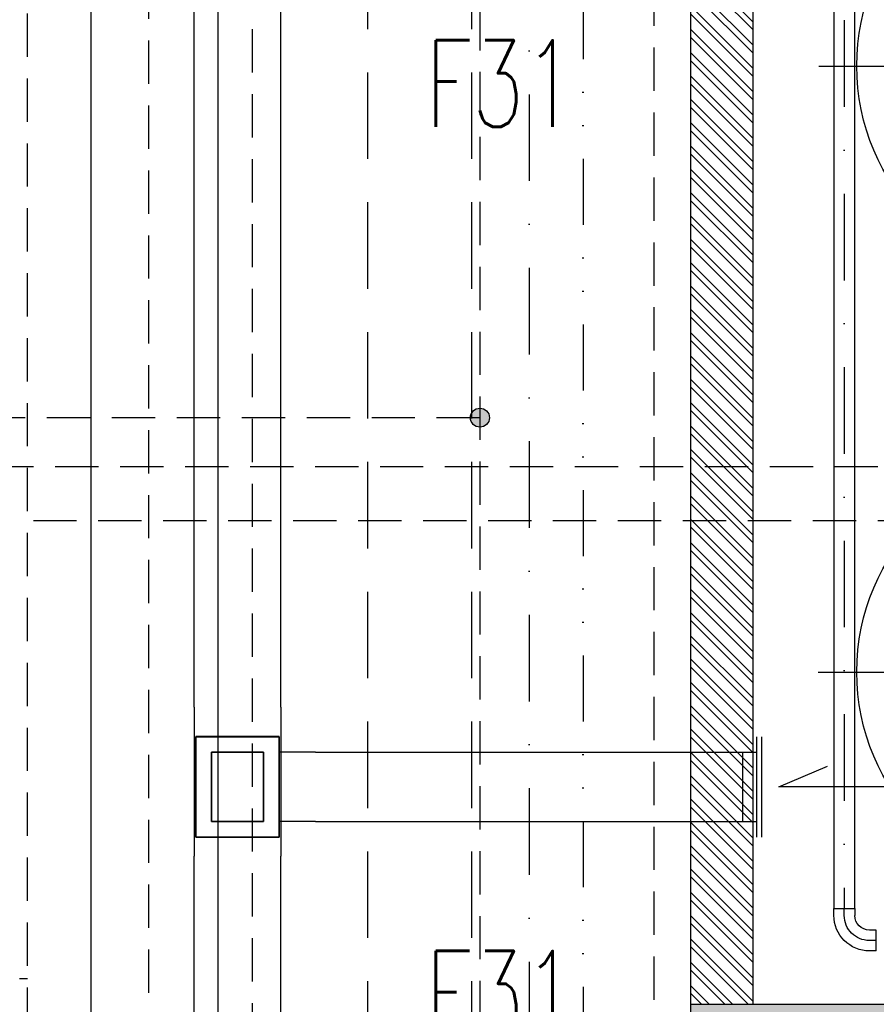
# Model space of a CAD drawing. Extents: x 41755 to 123924, y -112333 to 86187.
# Tile 554 of 582: x 101757 to 102005, y 84185 to 84469. Entities that reach past the tile are written whole.
import ezdxf
from ezdxf.enums import TextEntityAlignment as Align

# ---------------------------------------------------------------- set-up
doc = ezdxf.new("R2010")
doc.units = 0
doc.header["$LTSCALE"] = 50
for name, pattern in [('DASHDOT', [1, 0.5, -0.25, 0, -0.25]), ('DASHED', [0.75, 0.5, -0.25]), ('DIVIDE', [31.75, 12.7, -6.35, 0, -6.35, 0, -6.35])]:
    doc.linetypes.add(name, pattern=pattern)
doc.layers.get('0').update_dxf_attribs({"color": 101, "linetype": 'CONTINUOUS'})
for name, color, linetype in [('E35', 6, 'CONTINUOUS'), ('Ins-co', 2, 'CONTINUOUS'), ('Ins-went', 141, 'CONTINUOUS'), ('Ins-wod', 4, 'CONTINUOUS'), ('Mw-cr-rury', 160, 'DIVIDE'), ('Mw-rury', 160, 'CONTINUOUS'), ('Mw-wc-rury', 160, 'DASHDOT'), ('Sc-beton', 7, 'CONTINUOUS'), ('Sc-beton-hatch', 86, 'CONTINUOUS'), ('Sc-cegla pustak', 42, 'CONTINUOUS'), ('Sc-cegla pustak-hatch', 8, 'CONTINUOUS')]:
    doc.layers.add(name, color=color, linetype=linetype)
doc.styles.add('CP_ATTR', font='ROMANS.SHX')
doc.styles.add('ROMANS', font='romans', dxfattribs={"width": 0.85})

# ---------------------------------------------------------------- blocks, each defined once
blk = doc.blocks.new('_jgsjhjfhhfdf')
at = {"layer": 'Ins-wod', "linetype": 'DASHDOT'}
for p, q in [((-385.69, -103.32), (-385.69, -610.33)), ((-393.04, -367.06), (-249.6, -367.06)), ((-393.2, -542.1), (-249.76, -542.1))]:
    blk.add_line(p, q, dxfattribs=at)
at = {"layer": 'Ins-wod'}
for p, q in [((-388.7, -286.68), (-388.7, -610.33)), ((-382.67, -610.33), (-382.67, -286.68)), ((-388.7, -612.33), (-388.7, -610.33)), ((-388.7, -610.33), (-382.67, -610.33)), ((-385.69, -612.33), (-385.69, -610.33)), ((-382.67, -610.33), (-382.67, -612.33)), ((-376.44, -616.56), (-378.44, -616.56)), ((-376.44, -622.59), (-376.44, -616.56)), ((-376.44, -619.57), (-378.44, -619.57)), ((-376.44, -622.59), (-378.44, -622.59))]:
    blk.add_line(p, q, dxfattribs=at)
for centre in [(-319.58, -367.01), (-319.58, -542.01)]:
    blk.add_circle(centre, 62.5, dxfattribs=at)
at = {"layer": 'Ins-wod', "extrusion": (0, 0, -1)}
for major_axis, start_param, end_param in [((7.25, 7.25), 2.356194, 3.926991), ((-2.99, 2.99), 3.926991, 5.497787)]:
    blk.add_ellipse((-378.44, -612.33), major_axis=major_axis, ratio=1, start_param=start_param, end_param=end_param, dxfattribs=at)
at = {"layer": 'Ins-wod', "linetype": 'DASHDOT', "extrusion": (0, 0, -1)}
blk.add_ellipse((-378.44, -612.33), major_axis=(-5.12, 5.12), ratio=1, start_param=3.926991, end_param=5.497787, dxfattribs=at)
at = {"layer": 'Ins-wod', "style": 'CP_ATTR', "flags": 9}
for tag, p, height, rotation, width in [('PRODUCT-TYPE', (-15.45, -4.46), 0.000337, 180, 48.619691), ('PRODUCER', (-15.45, -4.46), 0.000337, 180, 48.619691), ('ARTICLE', (-15.45, -4.46), 0.000337, 180, 48.619691), ('OTHER', (-15.45, -4.46), 0.000337, 180, 48.619691), ('FLOW', (-15.45, -4.46), 0.000337, 180, 48.619691), ('NAME', (-15.45, -4.46), 0.000337, 180, 48.619691), ('OTHER', (-6.2, -13.71), 0.000337, 270, 1.595002), ('FLOW', (-6.2, -13.71), 0.000337, 270, 1.595002), ('ARTICLE', (-6.2, -13.71), 0.000337, 270, 1.595002), ('PRODUCT-TYPE', (-6.2, -13.71), 0.000337, 270, 1.595002), ('PRODUCER', (-6.2, -13.71), 0.000337, 270, 1.595002), ('NAME', (-6.2, -13.71), 0.000337, 270, 1.595002), ('PRODUCT-TYPE', (-6.2, -110.17), 0.000337, 90, 24.508066), ('PRODUCER', (-6.2, -110.17), 0.000337, 90, 24.508066), ('ARTICLE', (-6.2, -110.17), 0.000337, 90, 24.508066), ('OTHER', (-6.2, -110.17), 0.000337, 90, 24.508066), ('FLOW', (-6.2, -110.17), 0.000337, 90, 24.508066), ('NAME', (-6.2, -110.17), 0.000337, 90, 24.508066), ('OTHER', (-30.83, -162.99), 0.000761, 270, 7.892014), ('FLOW', (-30.83, -162.99), 0.000761, 270, 7.892014), ('ARTICLE', (-30.83, -162.99), 0.000761, 270, 7.892014), ('PRODUCT-TYPE', (-30.83, -162.99), 0.000761, 270, 7.892014), ('PRODUCER', (-30.83, -162.99), 0.000761, 270, 7.892014), ('NAME', (-30.83, -162.99), 0.000761, 270, 7.892014), ('OTHER', (-68.46, -170.62), 0.000761, 90, 0.969593), ('FLOW', (-68.46, -170.62), 0.000761, 90, 0.969593), ('ARTICLE', (-68.46, -170.62), 0.000761, 90, 0.969593), ('PRODUCT-TYPE', (-68.46, -170.62), 0.000761, 90, 0.969593), ('PRODUCER', (-68.46, -170.62), 0.000761, 90, 0.969593), ('NAME', (-68.46, -170.62), 0.000761, 90, 0.969593), ('PRODUCT-TYPE', (-68.46, -210.38), 0.000761, 90, 0.969593), ('OTHER', (-68.46, -210.38), 0.000761, 90, 0.969593), ('FLOW', (-68.46, -210.38), 0.000761, 90, 0.969593), ('ARTICLE', (-68.46, -210.38), 0.000761, 90, 0.969593), ('PRODUCER', (-68.46, -210.38), 0.000761, 90, 0.969593), ('NAME', (-68.46, -210.38), 0.000761, 90, 0.969593), ('PRODUCT-TYPE', (-34.85, -236.79), 0.000761, 90, 0.623389), ('OTHER', (-34.85, -236.79), 0.000761, 90, 0.623389), ('FLOW', (-34.85, -236.79), 0.000761, 90, 0.623389), ('ARTICLE', (-34.85, -236.79), 0.000761, 90, 0.623389), ('PRODUCER', (-34.85, -236.79), 0.000761, 90, 0.623389), ('NAME', (-34.85, -236.79), 0.000761, 90, 0.623389), ('PRODUCT-TYPE', (-68.46, -241.03), 0.0001, 90, 1), ('OTHER', (-68.46, -241.03), 0.0001, 90, 1), ('FLOW', (-68.46, -241.03), 0.0001, 90, 1), ('ARTICLE', (-68.46, -241.03), 0.0001, 90, 1), ('PRODUCER', (-68.46, -241.03), 0.0001, 90, 1), ('NAME', (-68.46, -241.03), 0.0001, 90, 1), ('OTHER', (-68.46, -251.03), 0.000761, 90, 1.31406), ('FLOW', (-68.46, -251.03), 0.000761, 90, 1.31406), ('ARTICLE', (-68.46, -251.03), 0.000761, 90, 1.31406), ('PRODUCT-TYPE', (-68.46, -251.03), 0.000761, 90, 1.31406), ('PRODUCER', (-68.46, -251.03), 0.000761, 90, 1.31406), ('NAME', (-68.46, -251.03), 0.000761, 90, 1.31406), ('OTHER', (-68.46, -251.03), 0.000761, 270, 1.708279), ('FLOW', (-68.46, -251.03), 0.000761, 270, 1.708279), ('ARTICLE', (-68.46, -251.03), 0.000761, 270, 1.708279), ('PRODUCT-TYPE', (-68.46, -251.03), 0.000761, 270, 1.708279), ('PRODUCER', (-68.46, -251.03), 0.000761, 270, 1.708279), ('NAME', (-68.46, -251.03), 0.000761, 270, 1.708279), ('PRODUCT-TYPE', (-280.44, -283.67), 0.000603, 180, 18.176861), ('PRODUCER', (-280.44, -283.67), 0.000603, 180, 18.176861), ('ARTICLE', (-280.44, -283.67), 0.000603, 180, 18.176861), ('OTHER', (-280.44, -283.67), 0.000603, 180, 18.176861), ('FLOW', (-280.44, -283.67), 0.000603, 180, 18.176861), ('NAME', (-280.44, -283.67), 0.000603, 180, 18.176861), ('PRODUCT-TYPE', (-66.73, -319.6), 0.000603, 90, 5.550504), ('PRODUCER', (-66.73, -319.6), 0.000603, 90, 5.550504), ('OTHER', (-66.73, -319.6), 0.000603, 90, 5.550504), ('FLOW', (-66.73, -319.6), 0.000603, 90, 5.550504), ('ARTICLE', (-66.73, -319.6), 0.000603, 90, 5.550504), ('NAME', (-66.73, -319.6), 0.000603, 90, 5.550504), ('PRODUCT-TYPE', (-68.26, -323.31), 0.000603, 225, 3.259505), ('OTHER', (-68.26, -323.31), 0.000603, 225, 3.259505), ('FLOW', (-68.26, -323.31), 0.000603, 225, 3.259505), ('ARTICLE', (-68.26, -323.31), 0.000603, 225, 3.259505), ('PRODUCER', (-68.26, -323.31), 0.000603, 225, 3.259505), ('NAME', (-68.26, -323.31), 0.000603, 225, 3.259505), ('ARTICLE', (-10.99, -321.63), 0.0001, 90, 1), ('PRODUCT-TYPE', (-10.99, -321.63), 0.0001, 90, 1), ('PRODUCER', (-10.99, -321.63), 0.0001, 90, 1), ('OTHER', (-10.99, -321.63), 0.0001, 90, 1), ('FLOW', (-10.99, -321.63), 0.0001, 90, 1), ('NAME', (-10.99, -321.63), 0.0001, 90, 1), ('OTHER', (-10.99, -324.58), 0.000603, 90, 0.490663), ('FLOW', (-10.99, -324.58), 0.000603, 90, 0.490663), ('ARTICLE', (-10.99, -324.58), 0.000603, 90, 0.490663), ('PRODUCT-TYPE', (-10.99, -324.58), 0.000603, 90, 0.490663), ('PRODUCER', (-10.99, -324.58), 0.000603, 90, 0.490663), ('NAME', (-10.99, -324.58), 0.000603, 90, 0.490663), ('OTHER', (-68.11, -328.25), 0.000213, 270, 2.751934), ('FLOW', (-68.11, -328.25), 0.000213, 270, 2.751934), ('ARTICLE', (-68.11, -328.25), 0.000213, 270, 2.751934), ('PRODUCT-TYPE', (-68.11, -328.25), 0.000213, 270, 2.751934), ('PRODUCER', (-68.11, -328.25), 0.000213, 270, 2.751934), ('NAME', (-68.11, -328.25), 0.000213, 270, 2.751934), ('OTHER', (-10.99, -334.58), 0.000603, 270, 2.727353), ('FLOW', (-10.99, -334.58), 0.000603, 270, 2.727353), ('ARTICLE', (-10.99, -334.58), 0.000603, 270, 2.727353), ('PRODUCT-TYPE', (-10.99, -334.58), 0.000603, 270, 2.727353), ('PRODUCER', (-10.99, -334.58), 0.000603, 270, 2.727353), ('NAME', (-10.99, -334.58), 0.000603, 270, 2.727353), ('OTHER', (-68.11, -343.77), 0.000213, 270, 2.751934), ('FLOW', (-68.11, -343.77), 0.000213, 270, 2.751934), ('ARTICLE', (-68.11, -343.77), 0.000213, 270, 2.751934), ('PRODUCT-TYPE', (-68.11, -343.77), 0.000213, 270, 2.751934), ('PRODUCER', (-68.11, -343.77), 0.000213, 270, 2.751934), ('NAME', (-68.11, -343.77), 0.000213, 270, 2.751934), ('OTHER', (-10.99, -406.79), 0.0001, 270, 1), ('FLOW', (-10.99, -406.79), 0.0001, 270, 1), ('ARTICLE', (-10.99, -406.79), 0.0001, 270, 1), ('PRODUCT-TYPE', (-10.99, -406.79), 0.0001, 270, 1), ('PRODUCER', (-10.99, -406.79), 0.0001, 270, 1), ('NAME', (-10.99, -406.79), 0.0001, 270, 1), ('PRODUCT-TYPE', (-10.99, -428.15), 0.000603, 90, 17.159626), ('PRODUCT-TYPE', (-10.99, -428.15), 0.000603, 90, 15.082723), ('PRODUCER', (-10.99, -428.15), 0.000603, 90, 17.159626), ('PRODUCER', (-10.99, -428.15), 0.000603, 90, 15.082723), ('ARTICLE', (-10.99, -428.15), 0.000603, 90, 17.159626), ('ARTICLE', (-10.99, -428.15), 0.000603, 90, 15.082723), ('OTHER', (-10.99, -428.15), 0.000603, 90, 17.159626), ('NAME', (-10.99, -428.15), 0.000603, 90, 15.082723), ('FLOW', (-10.99, -428.15), 0.000603, 90, 15.082723), ('OTHER', (-10.99, -428.15), 0.000603, 90, 15.082723), ('NAME', (-10.99, -428.15), 0.000603, 90, 17.159626), ('FLOW', (-10.99, -428.15), 0.000603, 90, 17.159626), ('PRODUCT-TYPE', (-216.1, -610.33), 0.000603, 90, 18.979779), ('PRODUCER', (-216.1, -610.33), 0.000603, 90, 18.979779), ('ARTICLE', (-216.1, -610.33), 0.000603, 90, 18.979779), ('OTHER', (-216.1, -610.33), 0.000603, 90, 18.979779), ('NAME', (-216.1, -610.33), 0.000603, 90, 18.979779), ('FLOW', (-216.1, -610.33), 0.000603, 90, 18.979779), ('PRODUCT-TYPE', (-225.35, -619.57), 0.000603, 180, 25.057534), ('PRODUCER', (-225.35, -619.57), 0.000603, 180, 25.057534), ('ARTICLE', (-225.35, -619.57), 0.000603, 180, 25.057534), ('OTHER', (-225.35, -619.57), 0.000603, 180, 25.057534), ('FLOW', (-225.35, -619.57), 0.000603, 180, 25.057534), ('NAME', (-225.35, -619.57), 0.000603, 180, 25.057534)]:
    blk.add_attdef(tag, p, '', height=height, rotation=rotation, dxfattribs=dict(at, width=width))
at = {"layer": 'Ins-wod', "style": 'CP_ATTR', "text_generation_flag": 4, "width": 1, "flags": 9}
for tag in ['OTHER', 'FLOW', 'ARTICLE', 'PRODUCT-TYPE', 'PRODUCER', 'NAME']:
    blk.add_attdef(tag, (-15.44, -4.46), '', height=0.0001, dxfattribs=at)
at = {"layer": 'Ins-wod', "style": 'CP_ATTR', "text_generation_flag": 4, "flags": 9}
for tag, p, height, rotation, width in [('OTHER', (-188.54, -13.71), 0.0001, 90, 1), ('FLOW', (-188.54, -13.71), 0.0001, 90, 1), ('ARTICLE', (-188.54, -13.71), 0.0001, 90, 1), ('PRODUCT-TYPE', (-188.54, -13.71), 0.0001, 90, 1), ('PRODUCER', (-188.54, -13.71), 0.0001, 90, 1), ('NAME', (-188.54, -13.71), 0.0001, 90, 1), ('PRODUCT-TYPE', (-68.46, -146.87), 0.0001, 90, 1), ('OTHER', (-68.46, -146.87), 0.0001, 90, 1), ('FLOW', (-68.46, -146.87), 0.0001, 90, 1), ('ARTICLE', (-68.46, -146.87), 0.0001, 90, 1), ('PRODUCER', (-68.46, -146.87), 0.0001, 90, 1), ('NAME', (-68.46, -146.87), 0.0001, 90, 1), ('OTHER', (-68.46, -146.87), 0.000761, 270, 0.969593), ('FLOW', (-68.46, -146.87), 0.000761, 270, 0.969593), ('ARTICLE', (-68.46, -146.87), 0.000761, 270, 0.969593), ('PRODUCT-TYPE', (-68.46, -146.87), 0.000761, 270, 0.969593), ('PRODUCER', (-68.46, -146.87), 0.000761, 270, 0.969593), ('NAME', (-68.46, -146.87), 0.000761, 270, 0.969593), ('OTHER', (-30.83, -162.99), 0.0001, 90, 1), ('FLOW', (-30.83, -162.99), 0.0001, 90, 1), ('ARTICLE', (-30.83, -162.99), 0.0001, 90, 1), ('PRODUCT-TYPE', (-30.83, -162.99), 0.0001, 90, 1), ('PRODUCER', (-30.83, -162.99), 0.0001, 90, 1), ('NAME', (-30.83, -162.99), 0.0001, 90, 1), ('OTHER', (-68.46, -186.62), 0.000761, 270, 0.969593), ('FLOW', (-68.46, -186.62), 0.000761, 270, 0.969593), ('ARTICLE', (-68.46, -186.62), 0.000761, 270, 0.969593), ('PRODUCT-TYPE', (-68.46, -186.62), 0.000761, 270, 0.969593), ('PRODUCER', (-68.46, -186.62), 0.000761, 270, 0.969593), ('NAME', (-68.46, -186.62), 0.000761, 270, 0.969593), ('OTHER', (-68.46, -210.38), 0.0001, 270, 1), ('FLOW', (-68.46, -210.38), 0.0001, 270, 1), ('ARTICLE', (-68.46, -210.38), 0.0001, 270, 1), ('PRODUCT-TYPE', (-68.46, -210.38), 0.0001, 270, 1), ('PRODUCER', (-68.46, -210.38), 0.0001, 270, 1), ('NAME', (-68.46, -210.38), 0.0001, 270, 1), ('OTHER', (-34.85, -232.04), 0.0001, 90, 1), ('FLOW', (-34.85, -232.04), 0.0001, 90, 1), ('ARTICLE', (-34.85, -232.04), 0.0001, 90, 1), ('PRODUCT-TYPE', (-34.85, -232.04), 0.0001, 90, 1), ('PRODUCER', (-34.85, -232.04), 0.0001, 90, 1), ('NAME', (-34.85, -232.04), 0.0001, 90, 1), ('OTHER', (-390.05, -283.67), 0.0001, 180, 1), ('FLOW', (-390.05, -283.67), 0.0001, 180, 1), ('ARTICLE', (-390.05, -283.67), 0.0001, 180, 1), ('PRODUCT-TYPE', (-390.05, -283.67), 0.0001, 180, 1), ('PRODUCER', (-390.05, -283.67), 0.0001, 180, 1), ('NAME', (-390.05, -283.67), 0.0001, 180, 1), ('OTHER', (-66.73, -319.6), 0.0001, 270, 1), ('FLOW', (-66.73, -319.6), 0.0001, 270, 1), ('ARTICLE', (-66.73, -319.6), 0.0001, 270, 1), ('PRODUCT-TYPE', (-66.73, -319.6), 0.0001, 270, 1), ('PRODUCER', (-66.73, -319.6), 0.0001, 270, 1), ('NAME', (-66.73, -319.6), 0.0001, 270, 1), ('OTHER', (-82.16, -337.21), 0.0001, 225, 1), ('FLOW', (-82.16, -337.21), 0.0001, 225, 1), ('ARTICLE', (-82.16, -337.21), 0.0001, 225, 1), ('PRODUCT-TYPE', (-82.16, -337.21), 0.0001, 225, 1), ('PRODUCER', (-82.16, -337.21), 0.0001, 225, 1), ('NAME', (-82.16, -337.21), 0.0001, 225, 1), ('OTHER', (-10.99, -373.79), 0.0001, 90, 1), ('FLOW', (-10.99, -373.79), 0.0001, 90, 1), ('ARTICLE', (-10.99, -373.79), 0.0001, 90, 1), ('PRODUCT-TYPE', (-10.99, -373.79), 0.0001, 90, 1), ('PRODUCER', (-10.99, -373.79), 0.0001, 90, 1), ('NAME', (-10.99, -373.79), 0.0001, 90, 1), ('NAME', (-272.91, -422.54), 0.0001, 310, 1), ('PRODUCER', (-272.91, -422.54), 0.0001, 310, 1), ('PRODUCT-TYPE', (-272.91, -422.54), 0.0001, 310, 1), ('ARTICLE', (-272.91, -422.54), 0.0001, 310, 1), ('FLOW', (-272.91, -422.54), 0.0001, 310, 1), ('OTHER', (-272.91, -422.54), 0.0001, 310, 1), ('OTHER', (-376.44, -619.57), 0.0001, 180, 1), ('FLOW', (-376.44, -619.57), 0.0001, 180, 1), ('ARTICLE', (-376.44, -619.57), 0.0001, 180, 1), ('PRODUCT-TYPE', (-376.44, -619.57), 0.0001, 180, 1), ('PRODUCER', (-376.44, -619.57), 0.0001, 180, 1), ('NAME', (-376.44, -619.57), 0.0001, 180, 1)]:
    blk.add_attdef(tag, p, '', height=height, rotation=rotation, dxfattribs=dict(at, width=width))
at = {"layer": 'Ins-wod', "style": 'CP_ATTR', "width": 1, "flags": 9}
for tag in ['OTHER', 'WEIGHT', 'VOLTAGE', 'POWER', 'FLOW', 'TEMPERATURE', 'PN', 'DN', 'CHARACTER', 'ORDER-NO', 'PRODUCT-TYPE', 'ARTICLE', 'PRODUCER', 'NUMBER', 'GROUP', 'NAME']:
    blk.add_attdef(tag, text='', height=0.00005, rotation=270, dxfattribs=at).set_placement((-6.2, -18.99), align=Align.MIDDLE_LEFT)
at = {"layer": 'Ins-wod', "style": 'CP_ATTR', "flags": 9}
for tag, p, height, width in [('NAME', (-55.05, -133.45), 0.000761, 4.892514), ('PRODUCER', (-55.05, -133.45), 0.000761, 4.892514), ('PRODUCT-TYPE', (-55.05, -133.45), 0.000761, 4.892514), ('ARTICLE', (-55.05, -133.45), 0.000761, 4.892514), ('FLOW', (-55.05, -133.45), 0.000761, 4.892514), ('OTHER', (-55.05, -133.45), 0.000761, 4.892514), ('OTHER', (-25.58, -157.74), 0.000761, 0.854973), ('FLOW', (-25.58, -157.74), 0.000761, 0.854973), ('ARTICLE', (-25.58, -157.74), 0.000761, 0.854973), ('PRODUCT-TYPE', (-25.58, -157.74), 0.000761, 0.854973), ('PRODUCER', (-25.58, -157.74), 0.000761, 0.854973), ('NAME', (-25.58, -157.74), 0.000761, 0.854973), ('OTHER', (-225.35, -619.57), 0.0001, 1), ('FLOW', (-225.35, -619.57), 0.0001, 1), ('ARTICLE', (-225.35, -619.57), 0.0001, 1), ('PRODUCT-TYPE', (-225.35, -619.57), 0.0001, 1), ('PRODUCER', (-225.35, -619.57), 0.0001, 1), ('NAME', (-225.35, -619.57), 0.0001, 1)]:
    blk.add_attdef(tag, p, '', height=height, dxfattribs=dict(at, width=width))
at = {"layer": 'Ins-wod', "style": 'CP_ATTR', "text_generation_flag": 4, "width": 1, "flags": 9}
for tag, rotation, p in [('OTHER', 270, (-68.45, -154.15)), ('WEIGHT', 270, (-68.45, -154.15)), ('VOLTAGE', 270, (-68.45, -154.15)), ('POWER', 270, (-68.45, -154.15)), ('FLOW', 270, (-68.45, -154.15)), ('TEMPERATURE', 270, (-68.45, -154.15)), ('PN', 270, (-68.45, -154.15)), ('DN', 270, (-68.45, -154.15)), ('CHARACTER', 270, (-68.45, -154.15)), ('ORDER-NO', 270, (-68.45, -154.15)), ('PRODUCT-TYPE', 270, (-68.45, -154.15)), ('ARTICLE', 270, (-68.45, -154.15)), ('PRODUCER', 270, (-68.45, -154.15)), ('NUMBER', 270, (-68.45, -154.15)), ('GROUP', 270, (-68.45, -154.15)), ('NAME', 270, (-68.45, -154.15)), ('OTHER', 270, (-68.45, -193.91)), ('WEIGHT', 270, (-68.45, -193.91)), ('VOLTAGE', 270, (-68.45, -193.91)), ('POWER', 270, (-68.45, -193.91)), ('FLOW', 270, (-68.45, -193.91)), ('TEMPERATURE', 270, (-68.45, -193.91)), ('PN', 270, (-68.45, -193.91)), ('DN', 270, (-68.45, -193.91)), ('CHARACTER', 270, (-68.45, -193.91)), ('ORDER-NO', 270, (-68.45, -193.91)), ('PRODUCT-TYPE', 270, (-68.45, -193.91)), ('ARTICLE', 270, (-68.45, -193.91)), ('PRODUCER', 270, (-68.45, -193.91)), ('NUMBER', 270, (-68.45, -193.91)), ('GROUP', 270, (-68.45, -193.91)), ('NAME', 270, (-68.45, -193.91)), ('OTHER', 180, (-292.52, -283.67)), ('WEIGHT', 180, (-292.52, -283.67)), ('VOLTAGE', 180, (-292.52, -283.67)), ('POWER', 180, (-292.52, -283.67)), ('FLOW', 180, (-292.52, -283.67)), ('TEMPERATURE', 180, (-292.52, -283.67)), ('PN', 180, (-292.52, -283.67)), ('DN', 180, (-292.52, -283.67)), ('CHARACTER', 180, (-292.52, -283.67)), ('ORDER-NO', 180, (-292.52, -283.67)), ('PRODUCT-TYPE', 180, (-292.52, -283.67)), ('ARTICLE', 180, (-292.52, -283.67)), ('PRODUCER', 180, (-292.52, -283.67)), ('NUMBER', 180, (-292.52, -283.67)), ('GROUP', 180, (-292.52, -283.67)), ('NAME', 180, (-292.52, -283.67)), ('OTHER', 270, (-10.99, -324.49)), ('WEIGHT', 270, (-10.99, -324.49)), ('VOLTAGE', 270, (-10.99, -324.49)), ('POWER', 270, (-10.99, -324.49)), ('FLOW', 270, (-10.99, -324.49)), ('TEMPERATURE', 270, (-10.99, -324.49)), ('PN', 270, (-10.99, -324.49)), ('DN', 270, (-10.99, -324.49)), ('CHARACTER', 270, (-10.99, -324.49)), ('ORDER-NO', 270, (-10.99, -324.49)), ('PRODUCT-TYPE', 270, (-10.99, -324.49)), ('ARTICLE', 270, (-10.99, -324.49)), ('PRODUCER', 270, (-10.99, -324.49)), ('NUMBER', 270, (-10.99, -324.49)), ('GROUP', 270, (-10.99, -324.49)), ('NAME', 270, (-10.99, -324.49)), ('OTHER', 270, (-10.99, -373.7)), ('WEIGHT', 270, (-10.99, -373.7)), ('VOLTAGE', 270, (-10.99, -373.7)), ('POWER', 270, (-10.99, -373.7)), ('FLOW', 270, (-10.99, -373.7)), ('TEMPERATURE', 270, (-10.99, -373.7)), ('PN', 270, (-10.99, -373.7)), ('DN', 270, (-10.99, -373.7)), ('CHARACTER', 270, (-10.99, -373.7)), ('ORDER-NO', 270, (-10.99, -373.7)), ('PRODUCT-TYPE', 270, (-10.99, -373.7)), ('ARTICLE', 270, (-10.99, -373.7)), ('PRODUCER', 270, (-10.99, -373.7)), ('NUMBER', 270, (-10.99, -373.7)), ('GROUP', 270, (-10.99, -373.7)), ('NAME', 270, (-10.99, -373.7))]:
    blk.add_attdef(tag, text='', height=0.00005, rotation=rotation, dxfattribs=at).set_placement(p, align=Align.MIDDLE_LEFT)
at = {"layer": 'Ins-wod', "style": 'CP_ATTR', "flags": 9}
for tag, rotation, p in [('OTHER', 90, (-68.45, -163.34)), ('WEIGHT', 90, (-68.45, -163.34)), ('VOLTAGE', 90, (-68.45, -163.34)), ('POWER', 90, (-68.45, -163.34)), ('FLOW', 90, (-68.45, -163.34)), ('TEMPERATURE', 90, (-68.45, -163.34)), ('PN', 90, (-68.45, -163.34)), ('DN', 90, (-68.45, -163.34)), ('CHARACTER', 90, (-68.45, -163.34)), ('ORDER-NO', 90, (-68.45, -163.34)), ('PRODUCT-TYPE', 90, (-68.45, -163.34)), ('ARTICLE', 90, (-68.45, -163.34)), ('PRODUCER', 90, (-68.45, -163.34)), ('NUMBER', 90, (-68.45, -163.34)), ('GROUP', 90, (-68.45, -163.34)), ('NAME', 90, (-68.45, -163.34)), ('OTHER', 90, (-68.45, -203.09)), ('WEIGHT', 90, (-68.45, -203.09)), ('VOLTAGE', 90, (-68.45, -203.09)), ('POWER', 90, (-68.45, -203.09)), ('FLOW', 90, (-68.45, -203.09)), ('TEMPERATURE', 90, (-68.45, -203.09)), ('PN', 90, (-68.45, -203.09)), ('DN', 90, (-68.45, -203.09)), ('CHARACTER', 90, (-68.45, -203.09)), ('ORDER-NO', 90, (-68.45, -203.09)), ('PRODUCT-TYPE', 90, (-68.45, -203.09)), ('ARTICLE', 90, (-68.45, -203.09)), ('PRODUCER', 90, (-68.45, -203.09)), ('NUMBER', 90, (-68.45, -203.09)), ('GROUP', 90, (-68.45, -203.09)), ('NAME', 90, (-68.45, -203.09)), ('OTHER', 90, (-10.99, -358.82)), ('WEIGHT', 90, (-10.99, -358.82)), ('VOLTAGE', 90, (-10.99, -358.82)), ('POWER', 90, (-10.99, -358.82)), ('FLOW', 90, (-10.99, -358.82)), ('TEMPERATURE', 90, (-10.99, -358.82)), ('PN', 90, (-10.99, -358.82)), ('DN', 90, (-10.99, -358.82)), ('CHARACTER', 90, (-10.99, -358.82)), ('ORDER-NO', 90, (-10.99, -358.82)), ('PRODUCT-TYPE', 90, (-10.99, -358.82)), ('ARTICLE', 90, (-10.99, -358.82)), ('PRODUCER', 90, (-10.99, -358.82)), ('NUMBER', 90, (-10.99, -358.82)), ('GROUP', 90, (-10.99, -358.82)), ('NAME', 90, (-10.99, -358.82)), ('OTHER', 90, (-10.99, -406.88)), ('WEIGHT', 90, (-10.99, -406.88)), ('VOLTAGE', 90, (-10.99, -406.88)), ('POWER', 90, (-10.99, -406.88)), ('FLOW', 90, (-10.99, -406.88)), ('TEMPERATURE', 90, (-10.99, -406.88)), ('PN', 90, (-10.99, -406.88)), ('DN', 90, (-10.99, -406.88)), ('CHARACTER', 90, (-10.99, -406.88)), ('ORDER-NO', 90, (-10.99, -406.88)), ('PRODUCT-TYPE', 90, (-10.99, -406.88)), ('ARTICLE', 90, (-10.99, -406.88)), ('PRODUCER', 90, (-10.99, -406.88)), ('NUMBER', 90, (-10.99, -406.88)), ('GROUP', 90, (-10.99, -406.88)), ('NAME', 90, (-10.99, -406.88)), ('OTHER', 39.7785, (-27.7, -444.52)), ('WEIGHT', 39.7785, (-27.7, -444.52)), ('VOLTAGE', 39.7785, (-27.7, -444.52)), ('POWER', 39.7785, (-27.7, -444.52)), ('FLOW', 39.7785, (-27.7, -444.52)), ('TEMPERATURE', 39.7785, (-27.7, -444.52)), ('PN', 39.7785, (-27.7, -444.52)), ('DN', 39.7785, (-27.7, -444.52)), ('CHARACTER', 39.7785, (-27.7, -444.52)), ('ORDER-NO', 39.7785, (-27.7, -444.52)), ('PRODUCT-TYPE', 39.7785, (-27.7, -444.52)), ('ARTICLE', 39.7785, (-27.7, -444.52)), ('PRODUCER', 39.7785, (-27.7, -444.52)), ('NUMBER', 39.7785, (-27.7, -444.52)), ('GROUP', 39.7785, (-27.7, -444.52)), ('NAME', 39.7785, (-27.7, -444.52)), ('OTHER', 92.8705, (-268.23, -458.63)), ('WEIGHT', 92.8705, (-268.23, -458.63)), ('VOLTAGE', 92.8705, (-268.23, -458.63)), ('POWER', 92.8705, (-268.23, -458.63)), ('FLOW', 92.8705, (-268.23, -458.63)), ('TEMPERATURE', 92.8705, (-268.23, -458.63)), ('PN', 92.8705, (-268.23, -458.63)), ('DN', 92.8705, (-268.23, -458.63)), ('CHARACTER', 92.8705, (-268.23, -458.63)), ('ORDER-NO', 92.8705, (-268.23, -458.63)), ('PRODUCT-TYPE', 92.8705, (-268.23, -458.63)), ('ARTICLE', 92.8705, (-268.23, -458.63)), ('PRODUCER', 92.8705, (-268.23, -458.63)), ('NUMBER', 92.8705, (-268.23, -458.63)), ('GROUP', 92.8705, (-268.23, -458.63)), ('NAME', 92.8705, (-268.23, -458.63)), ('OTHER', 39.7785, (-53.75, -466.21)), ('WEIGHT', 39.7785, (-53.75, -466.21)), ('VOLTAGE', 39.7785, (-53.75, -466.21)), ('POWER', 39.7785, (-53.75, -466.21)), ('FLOW', 39.7785, (-53.75, -466.21)), ('TEMPERATURE', 39.7785, (-53.75, -466.21)), ('PN', 39.7785, (-53.75, -466.21)), ('DN', 39.7785, (-53.75, -466.21)), ('CHARACTER', 39.7785, (-53.75, -466.21)), ('ORDER-NO', 39.7785, (-53.75, -466.21)), ('PRODUCT-TYPE', 39.7785, (-53.75, -466.21)), ('ARTICLE', 39.7785, (-53.75, -466.21)), ('PRODUCER', 39.7785, (-53.75, -466.21)), ('NUMBER', 39.7785, (-53.75, -466.21)), ('GROUP', 39.7785, (-53.75, -466.21)), ('NAME', 39.7785, (-53.75, -466.21)), ('NAME', 90, (-216.1, -517.26)), ('GROUP', 90, (-216.1, -517.26)), ('NUMBER', 90, (-216.1, -517.26)), ('PRODUCER', 90, (-216.1, -517.26)), ('ARTICLE', 90, (-216.1, -517.26)), ('PRODUCT-TYPE', 90, (-216.1, -517.26)), ('ORDER-NO', 90, (-216.1, -517.26)), ('CHARACTER', 90, (-216.1, -517.26)), ('DN', 90, (-216.1, -517.26)), ('PN', 90, (-216.1, -517.26)), ('TEMPERATURE', 90, (-216.1, -517.26)), ('FLOW', 90, (-216.1, -517.26)), ('POWER', 90, (-216.1, -517.26)), ('VOLTAGE', 90, (-216.1, -517.26)), ('WEIGHT', 90, (-216.1, -517.26)), ('OTHER', 90, (-216.1, -517.26)), ('NAME', 90, (-216.1, -532.32)), ('GROUP', 90, (-216.1, -532.32)), ('NUMBER', 90, (-216.1, -532.32)), ('PRODUCER', 90, (-216.1, -532.32)), ('ARTICLE', 90, (-216.1, -532.32)), ('PRODUCT-TYPE', 90, (-216.1, -532.32)), ('ORDER-NO', 90, (-216.1, -532.32)), ('CHARACTER', 90, (-216.1, -532.32)), ('DN', 90, (-216.1, -532.32)), ('PN', 90, (-216.1, -532.32)), ('TEMPERATURE', 90, (-216.1, -532.32)), ('FLOW', 90, (-216.1, -532.32)), ('POWER', 90, (-216.1, -532.32)), ('VOLTAGE', 90, (-216.1, -532.32)), ('WEIGHT', 90, (-216.1, -532.32)), ('OTHER', 90, (-216.1, -532.32)), ('OTHER', 65.3427, (-236.5, -547.71)), ('WEIGHT', 65.3427, (-236.5, -547.71)), ('VOLTAGE', 65.3427, (-236.5, -547.71)), ('POWER', 65.3427, (-236.5, -547.71)), ('TEMPERATURE', 65.3427, (-236.5, -547.71)), ('PN', 65.3427, (-236.5, -547.71)), ('DN', 65.3427, (-236.5, -547.7)), ('CHARACTER', 65.3427, (-236.5, -547.71)), ('ORDER-NO', 65.3427, (-236.5, -547.71)), ('PRODUCT-TYPE', 65.3427, (-236.5, -547.71)), ('ARTICLE', 65.3427, (-236.5, -547.71)), ('PRODUCER', 65.3427, (-236.5, -547.71)), ('NUMBER', 65.3427, (-236.5, -547.71)), ('GROUP', 65.3427, (-236.5, -547.71)), ('FLOW', 65.3427, (-236.5, -547.71)), ('NAME', 65.3427, (-236.5, -547.71))]:
    blk.add_attdef(tag, text='', height=0.00005, rotation=rotation, dxfattribs=at).set_placement(p, align=Align.MIDDLE_LEFT)
at = {"layer": 'Ins-wod', "linetype": 'ByBlock', "style": 'CP_ATTR', "flags": 9}
for tag, p, height, width in [('PRODUCT-TYPE', (-34.85, -264.03), 0.000761, 3.579097), ('OTHER', (-34.85, -264.03), 0.000761, 3.579097), ('ARTICLE', (-34.85, -264.03), 0.000761, 3.579097), ('PRODUCER', (-34.85, -264.03), 0.000761, 3.579097), ('FLOW', (-34.85, -264.03), 0.000761, 3.579097), ('NAME', (-34.85, -264.03), 0.000761, 3.579097), ('PRODUCT-TYPE', (-399.29, -274.42), 0.000603, 41.632556), ('PRODUCER', (-399.29, -274.42), 0.000603, 41.632556), ('ARTICLE', (-399.29, -274.42), 0.000603, 41.632556), ('OTHER', (-399.29, -274.42), 0.000603, 41.632556), ('FLOW', (-399.29, -274.42), 0.000603, 41.632556), ('NAME', (-399.29, -274.42), 0.000603, 41.632556)]:
    blk.add_attdef(tag, p, '', height=height, rotation=90, dxfattribs=dict(at, width=width))
at = {"layer": 'Ins-wod', "style": 'CP_ATTR', "flags": 9}
for tag, p, height, rotation, oblique, width in [('OTHER', (-271.05, -292.27), 0.0001, 95, 360, 1), ('FLOW', (-271.05, -292.27), 0.0001, 95, 360, 1), ('ARTICLE', (-271.05, -292.27), 0.0001, 95, 360, 1), ('PRODUCT-TYPE', (-271.05, -292.27), 0.0001, 95, 360, 1), ('PRODUCER', (-271.05, -292.27), 0.0001, 95, 360, 1), ('NAME', (-271.05, -292.27), 0.0001, 95, 360, 1), ('OTHER', (-270.8, -295.15), 0.000603, 95, 0, 0.478976), ('FLOW', (-270.8, -295.15), 0.000603, 95, 0, 0.478976), ('ARTICLE', (-270.8, -295.15), 0.000603, 95, 0, 0.478976), ('PRODUCT-TYPE', (-270.8, -295.15), 0.000603, 95, 0, 0.478976), ('PRODUCER', (-270.8, -295.15), 0.000603, 95, 0, 0.478976), ('NAME', (-270.8, -295.15), 0.000603, 95, 0, 0.478976), ('OTHER', (-270.13, -302.72), 0.0001, 95, 360, 1), ('FLOW', (-270.13, -302.72), 0.0001, 95, 360, 1), ('ARTICLE', (-270.13, -302.72), 0.0001, 95, 360, 1), ('PRODUCT-TYPE', (-270.13, -302.72), 0.0001, 95, 360, 1), ('PRODUCER', (-270.13, -302.72), 0.0001, 95, 360, 1), ('NAME', (-270.13, -302.72), 0.0001, 95, 360, 1), ('OTHER', (-272.91, -311.53), 0.0001, 50, 0, 1), ('FLOW', (-272.91, -311.53), 0.0001, 50, 0, 1), ('ARTICLE', (-272.91, -311.53), 0.0001, 50, 0, 1), ('PRODUCT-TYPE', (-272.91, -311.53), 0.0001, 50, 0, 1), ('PRODUCER', (-272.91, -311.53), 0.0001, 50, 0, 1), ('NAME', (-272.91, -311.53), 0.0001, 50, 0, 1), ('OTHER', (-279.34, -319.2), 0.000483, 50, 0, 2.070393), ('FLOW', (-279.34, -319.2), 0.000483, 50, 0, 2.070393), ('ARTICLE', (-279.34, -319.2), 0.000483, 50, 0, 2.070393), ('PRODUCT-TYPE', (-279.34, -319.2), 0.000483, 50, 0, 2.070393), ('PRODUCER', (-279.34, -319.2), 0.000483, 50, 0, 2.070393), ('NAME', (-279.34, -319.2), 0.000483, 50, 0, 2.070393), ('OTHER', (-279.34, -414.88), 0.000483, 310, 360, 2.070393), ('FLOW', (-279.34, -414.88), 0.000483, 310, 360, 2.070393), ('ARTICLE', (-279.34, -414.88), 0.000483, 310, 360, 2.070393), ('PRODUCT-TYPE', (-279.34, -414.88), 0.000483, 310, 360, 2.070393), ('PRODUCER', (-279.34, -414.88), 0.000483, 310, 360, 2.070393), ('NAME', (-279.34, -414.88), 0.000483, 310, 360, 2.070393), ('PRODUCT-TYPE', (-259.91, -420.44), 0.000603, 24.9998, 360, 32.251138), ('PRODUCER', (-259.91, -420.44), 0.000603, 24.9998, 360, 32.251138), ('OTHER', (-259.91, -420.44), 0.000603, 24.9998, 360, 32.251138), ('ARTICLE', (-259.91, -420.44), 0.000603, 24.9998, 360, 32.251138), ('FLOW', (-259.91, -420.44), 0.000603, 24.9998, 360, 32.251138), ('NAME', (-259.91, -420.44), 0.000603, 24.9998, 360, 32.251138), ('OTHER', (-272.91, -422.54), 0.0001, 309.9998, 360, 1), ('FLOW', (-272.91, -422.54), 0.0001, 309.9998, 360, 1), ('ARTICLE', (-272.91, -422.54), 0.0001, 309.9998, 360, 1), ('PRODUCT-TYPE', (-272.91, -422.54), 0.0001, 309.9998, 360, 1), ('PRODUCER', (-272.91, -422.54), 0.0001, 309.9998, 360, 1), ('NAME', (-272.91, -422.54), 0.0001, 309.9998, 360, 1), ('OTHER', (-266.67, -423.92), 0.0001, 24.9998, 360, 1), ('FLOW', (-266.67, -423.92), 0.0001, 24.9998, 360, 1), ('ARTICLE', (-266.67, -423.92), 0.0001, 24.9998, 360, 1), ('PRODUCT-TYPE', (-266.67, -423.92), 0.0001, 24.9998, 360, 1), ('PRODUCER', (-266.67, -423.92), 0.0001, 24.9998, 360, 1), ('NAME', (-266.67, -423.92), 0.0001, 24.9998, 360, 1), ('OTHER', (-12.88, -432.18), 0.000603, 219.7785, 360, 0.69475), ('FLOW', (-12.88, -432.18), 0.000603, 219.7785, 360, 0.69475), ('ARTICLE', (-12.88, -432.18), 0.000603, 219.7785, 360, 0.69475), ('PRODUCT-TYPE', (-12.88, -432.18), 0.000603, 219.7785, 360, 0.69475), ('PRODUCER', (-12.88, -432.18), 0.000603, 219.7785, 360, 0.69475), ('NAME', (-12.88, -432.18), 0.000603, 219.7785, 360, 0.69475), ('OTHER', (-12.88, -432.18), 0.0001, 39.7785, 360, 1), ('FLOW', (-12.88, -432.18), 0.0001, 39.7785, 360, 1), ('ARTICLE', (-12.88, -432.18), 0.0001, 39.7785, 360, 1), ('PRODUCT-TYPE', (-12.88, -432.18), 0.0001, 39.7785, 360, 1), ('PRODUCER', (-12.88, -432.18), 0.0001, 39.7785, 360, 1), ('NAME', (-12.88, -432.18), 0.0001, 39.7785, 360, 1), ('ARTICLE', (-46, -459.75), 0.000603, 39.7785, 360, 3.963886), ('PRODUCT-TYPE', (-46, -459.75), 0.000603, 39.7785, 360, 3.963886), ('PRODUCER', (-46, -459.75), 0.000603, 39.7785, 360, 3.963886), ('OTHER', (-46, -459.75), 0.000603, 39.7785, 360, 3.963886), ('FLOW', (-46, -459.75), 0.000603, 39.7785, 360, 3.963886), ('NAME', (-46, -459.75), 0.000603, 39.7785, 360, 3.963886), ('OTHER', (-279.34, -494.2), 0.000483, 50, 0, 2.070393), ('FLOW', (-279.34, -494.2), 0.000483, 50, 0, 2.070393), ('ARTICLE', (-279.34, -494.2), 0.000483, 50, 0, 2.070393), ('PRODUCT-TYPE', (-279.34, -494.2), 0.000483, 50, 0, 2.070393), ('PRODUCER', (-279.34, -494.2), 0.000483, 50, 0, 2.070393), ('NAME', (-279.34, -494.2), 0.000483, 50, 0, 2.070393), ('OTHER', (-200.03, -495.47), 0.0001, 140, 0, 1), ('FLOW', (-200.03, -495.47), 0.0001, 140, 0, 1), ('ARTICLE', (-200.03, -495.47), 0.0001, 140, 0, 1), ('PRODUCT-TYPE', (-200.03, -495.47), 0.0001, 140, 0, 1), ('PRODUCER', (-200.03, -495.47), 0.0001, 140, 0, 1), ('NAME', (-200.03, -495.47), 0.0001, 140, 0, 1), ('PRODUCT-TYPE', (-192.37, -501.9), 0.000483, 140, 360, 2.070393), ('OTHER', (-192.37, -501.9), 0.000483, 140, 360, 2.070393), ('FLOW', (-192.37, -501.9), 0.000483, 140, 360, 2.070393), ('ARTICLE', (-192.37, -501.9), 0.000483, 140, 360, 2.070393), ('PRODUCER', (-192.37, -501.9), 0.000483, 140, 360, 2.070393), ('NAME', (-192.37, -501.9), 0.000483, 140, 360, 2.070393), ('PRODUCT-TYPE', (-98.55, -503.5), 0.000603, 39.7785, 360, 9.680023), ('PRODUCER', (-98.55, -503.5), 0.000603, 39.7785, 360, 9.680023), ('OTHER', (-98.55, -503.5), 0.000603, 39.7785, 360, 9.680023), ('FLOW', (-98.55, -503.5), 0.000603, 39.7785, 360, 9.680023), ('ARTICLE', (-98.55, -503.5), 0.000603, 39.7785, 360, 9.680023), ('NAME', (-98.55, -503.5), 0.000603, 39.7785, 360, 9.680023), ('PRODUCER', (-272.91, -597.49), 0.000483, 130, 0, 2.070393), ('PRODUCT-TYPE', (-272.91, -597.49), 0.000483, 130, 0, 2.070393), ('ARTICLE', (-272.91, -597.49), 0.000483, 130, 0, 2.070393), ('NAME', (-272.91, -597.49), 0.0001, 310, 360, 1), ('PRODUCER', (-272.91, -597.49), 0.0001, 310, 360, 1), ('PRODUCT-TYPE', (-272.91, -597.49), 0.0001, 310, 360, 1), ('ARTICLE', (-272.91, -597.49), 0.0001, 310, 360, 1), ('FLOW', (-272.91, -597.49), 0.0001, 310, 360, 1), ('OTHER', (-272.91, -597.49), 0.0001, 310, 360, 1), ('NAME', (-272.91, -597.49), 0.000483, 130, 0, 2.070393), ('FLOW', (-272.91, -597.49), 0.000483, 130, 0, 2.070393), ('OTHER', (-272.91, -597.49), 0.000483, 130, 0, 2.070393)]:
    blk.add_attdef(tag, p, '', height=height, rotation=rotation, dxfattribs=dict(at, oblique=oblique, width=width))
blk = doc.blocks.new('_bflhkgkjlgfkj')
at = {"layer": 'Ins-went', "linetype": 'DASHED'}
for p, q in [((669.2, -1808.6), (669.2, -682.2)), ((699.2, -1808.6), (699.2, -682.2))]:
    blk.add_line(p, q, dxfattribs=at)
blk = doc.blocks.new('_DKJHIGJHG')
at = {"layer": 'Ins-went', "ltscale": 2}
for p, q in [((1989.32, 3174.39), (1989.32, 3497.69)), ((2014.32, 3174.39), (2014.32, 3497.69)), ((1989.32, 3174.39), (1989.32, 3171.39)), ((2014.32, 3174.39), (2014.32, 3171.39)), ((1989.32, 3171.41), (1989.32, 3131.41)), ((2014.32, 3171.41), (2014.32, 3131.41)), ((2013.82, 3165.91), (1989.82, 3165.91)), ((1989.82, 3165.91), (1989.82, 3136.91)), ((1989.82, 3136.89), (1989.82, 3165.89)), ((1989.82, 3165.89), (2013.82, 3165.89)), ((2013.82, 3136.91), (2013.82, 3165.91)), ((2013.82, 3165.89), (2013.82, 3136.89)), ((2151.62, 3165.89), (2151.62, 3136.89)), ((2153.12, 3165.89), (2153.12, 3136.89)), ((2009.32, 3161.41), (1994.32, 3161.41)), ((1994.32, 3161.41), (1994.32, 3141.41)), ((1994.32, 3141.39), (1994.32, 3161.39)), ((1994.32, 3161.39), (2009.32, 3161.39)), ((2009.32, 3141.41), (2009.32, 3161.41)), ((2009.32, 3161.39), (2009.32, 3141.39)), ((2024.32, 3161.39), (2013.82, 3161.39)), ((2024.32, 3161.39), (2150.62, 3161.39)), ((2147.62, 3161.39), (2147.62, 3141.39)), ((2150.62, 3161.39), (2151.62, 3161.39)), ((1994.32, 3141.41), (2009.32, 3141.41)), ((2009.32, 3141.39), (1994.32, 3141.39)), ((2024.32, 3141.39), (2013.82, 3141.39)), ((2024.32, 3141.39), (2150.62, 3141.39)), ((2150.62, 3141.39), (2151.62, 3141.39)), ((1989.82, 3136.91), (2013.82, 3136.91)), ((2013.82, 3136.89), (1989.82, 3136.89)), ((1989.32, 2744.91), (1989.32, 3131.41)), ((2014.32, 2744.91), (2014.32, 3131.41))]:
    blk.add_line(p, q, dxfattribs=at)
blk.add_lwpolyline([(2188.36, 3151.39), (2158.12, 3151.39), (2172.14, 3157.41)], dxfattribs=at)

msp = doc.modelspace()

# ---------------------------------------------------------------- hatches: boundary and pattern name
at = {"layer": 'Mw-rury'}
h = msp.add_hatch(color=256, dxfattribs=at)
edge = h.paths.add_edge_path()
edge.add_arc((101890.111, 84353.96), 2.739, 0, 360)
at = {"layer": 'Sc-beton-hatch'}
h = msp.add_hatch(dxfattribs=at)
h.set_pattern_fill('ANSI33', color=256, style=0)
h.set_pattern_definition([(45, (48983.4185, 565.478), (-4.49012806, 4.49012806), []), (45, (48987.9087, 565.478), (-4.49012806, 4.49012806), [3.175, -1.5875])])
h.paths.add_polyline_path([(102400.966, 84822.541), (102380.966, 84822.541), (102380.966, 84184.541), (101950.966, 84184.541), (101950.966, 84164.541), (102380.966, 84164.541), (102380.966, 83414.541), (102380.966, 83145.541), (102400.966, 83145.541)])
at = {"layer": 'Sc-cegla pustak-hatch'}
h = msp.add_hatch(dxfattribs=at)
h.set_pattern_fill('ANSI32', color=256, scale=0.5, angle=90, style=0)
h.set_pattern_definition([(135, (48983.4185, 565.478), (-3.36759605, -3.36759605), []), (135, (48983.4185, 567.723), (-3.36759605, -3.36759605), [])])
h.paths.add_polyline_path([(101968.966, 84642.541), (101950.966, 84642.541), (101950.966, 84184.541), (101968.966, 84184.541)])
h.paths.add_polyline_path([(101968.966, 84164.541), (101950.966, 84164.541), (101950.966, 84042.515), (101968.966, 84042.515)])

# ---------------------------------------------------------------- linework, layer by layer
at = {"layer": 'Ins-co'}
for p, q in [((101814.408, 84944.886), (101814.408, 82394.108)), ((101777.892, 81589.056), (101777.892, 84869.779))]:
    msp.add_line(p, q, dxfattribs=at)
at = {"layer": 'Ins-co', "linetype": 'DASHED', "ltscale": 0.5}
for p, q in [((101824.408, 84934.886), (101824.408, 82384.108)), ((101759.549, 81120.683), (101759.549, 84879.096)), ((101794.408, 84856.613), (101794.408, 81601.723)), ((100950.966, 84192.041), (101759.549, 84192.041))]:
    msp.add_line(p, q, dxfattribs=at)
at = {"layer": 'Ins-wod', "linetype": 'DASHED', "ltscale": 0.5}
for p, q in [((101890.111, 85166.292), (101890.111, 81431.697)), ((101940.337, 84967.079), (101940.337, 81418.323)), ((101890.111, 84353.96), (100694.39, 84353.96)), ((102173.763, 84339.782), (100708.567, 84339.782)), ((102186.196, 84324.212), (100724.137, 84324.212))]:
    msp.add_line(p, q, dxfattribs=at)
at = {"layer": 'Mw-cr-rury', "ltscale": 0.03}
msp.add_line((101919.859, 85050.433), (101919.859, 81647.846), dxfattribs=at)
at = {"layer": 'Mw-rury'}
msp.add_circle((101890.111, 84353.96), 2.739, dxfattribs=at)
at = {"layer": 'Mw-wc-rury'}
msp.add_line((101904.289, 85148.734), (101904.289, 81632.621), dxfattribs=at)
at = {"layer": 'Sc-beton'}
for points in [[(101950.966, 84164.541), (101950.966, 84184.541)], [(101950.966, 84184.541), (102380.966, 84184.541)]]:
    msp.add_lwpolyline(points, dxfattribs=at)
at = {"layer": 'Sc-cegla pustak'}
for points in [[(101950.966, 84184.541), (101950.966, 84642.541)], [(101968.966, 84184.541), (101968.966, 84642.541)]]:
    msp.add_lwpolyline(points, dxfattribs=at)

# ---------------------------------------------------------------- block references
msp.add_blockref('_DKJHIGJHG', (99818.299, 81095.933))
at = {"layer": 'Ins-co'}
msp.add_blockref('_jgsjhjfhhfdf', (102380.966, 84822.541), dxfattribs=at)
at = {"layer": 'Ins-went'}
msp.add_blockref('_bflhkgkjlgfkj', (101188.588, 85374.791), dxfattribs=at)

# ---------------------------------------------------------------- texts
at = {"layer": 'E35', "style": 'ROMANS', "width": 0.7}
for p in [(101896.097, 84450.446), (101896.097, 84187.479)]:
    msp.add_text('F31', height=25, dxfattribs=at).set_placement(p, align=Align.MIDDLE)

doc.saveas('drawing.dxf')
